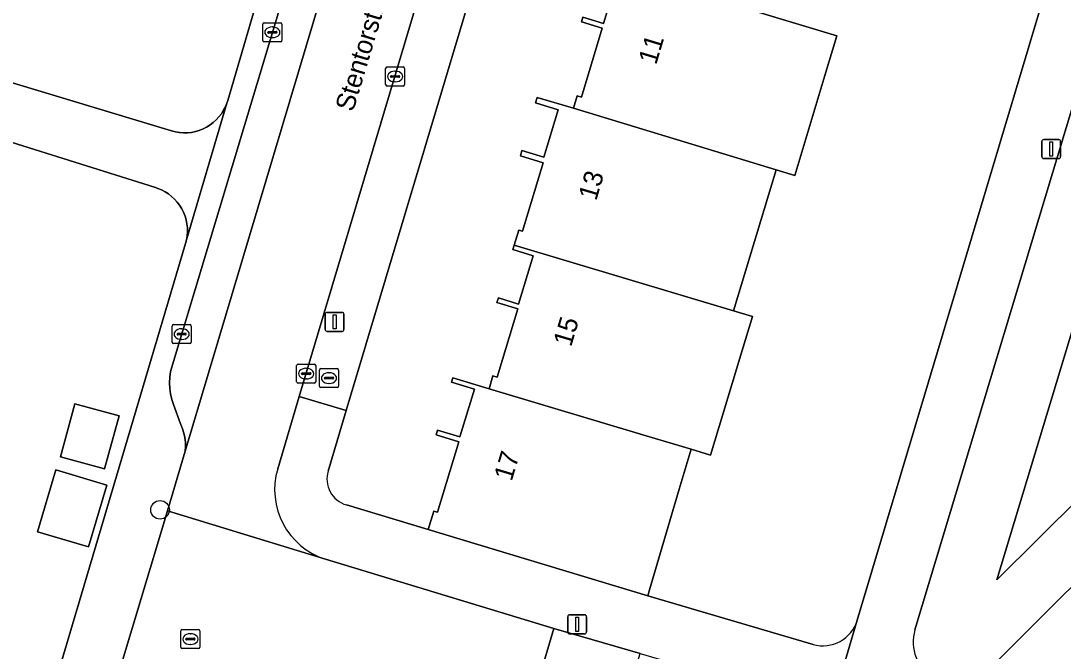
# Model space of a CAD drawing. Extents: x 162184 to 163154, y 385507 to 386516.
# Drawn here: x 162771.5 to 162826.3, y 386118.1 to 386151.2 of the extents above; entities that cross this region are included whole.
import ezdxf

# ---------------------------------------------------------------- set-up
doc = ezdxf.new("R2010")
doc.units = 0
for name, color, linetype in [('IMGEO_Boom', 7, 'Continuous'), ('IMGEO_Brandkraan', 7, 'Continuous'), ('IMGEO_Erf', 7, 'Continuous'), ('IMGEO_Groenvoorziening', 7, 'Continuous'), ('IMGEO_Kolk', 7, 'Continuous'), ('IMGEO_Lichtmast', 7, 'Continuous'), ('IMGEO_Openbare_ruimte_label', 7, 'Continuous'), ('IMGEO_Pand', 7, 'Continuous'), ('IMGEO_Pand_nummerreeks', 7, 'Continuous'), ('IMGEO_Parkeervlak_open', 7, 'Continuous'), ('IMGEO_Rijbaan_lokaal_open', 7, 'Continuous'), ('IMGEO_Rioolput', 7, 'Continuous'), ('IMGEO_Voetpad_open', 7, 'Continuous')]:
    doc.layers.add(name, color=color, linetype=linetype)

msp = doc.modelspace()

# ---------------------------------------------------------------- linework, layer by layer
at = {"layer": 'IMGEO_Boom'}
msp.add_circle((162778.797, 386125.504), 0.489, dxfattribs=at)
at = {"layer": 'IMGEO_Brandkraan'}
for p, q in [((162787.264, 386132.934), (162788.116, 386132.934)), ((162787.189, 386132.008), (162787.189, 386132.86)), ((162787.448, 386132.428), (162787.448, 386132.44)), ((162787.886, 386132.391), (162787.488, 386132.391)), ((162787.491, 386132.477), (162787.889, 386132.477)), ((162787.677, 386132.714), (162787.702, 386132.714)), ((162787.932, 386132.44), (162787.932, 386132.428)), ((162788.19, 386132.86), (162788.19, 386132.008)), ((162788.116, 386131.934), (162787.264, 386131.934)), ((162787.7, 386132.154), (162787.675, 386132.154))]:
    msp.add_line(p, q, dxfattribs=at)
for points in [[(162787.264, 386132.934), (162788.116, 386132.934)], [(162787.189, 386132.008), (162787.189, 386132.86)], [(162788.19, 386132.86), (162788.19, 386132.008)], [(162788.116, 386131.934), (162787.264, 386131.934)]]:
    msp.add_lwpolyline(points, dxfattribs=at)
for centre, radius, start, end in [((162787.266, 386132.858), 0.0765, 91.552, 178.448), ((162787.266, 386132.858), 0.0765, 91.552, 178.448), ((162788.114, 386132.858), 0.0765, 1.552, 88.448), ((162788.114, 386132.858), 0.0765, 1.552, 88.448), ((162787.488, 386132.437), 0.0403, 85.8775, 175.7526), ((162787.485, 386132.427), 0.0366, 178.938, 274.7102), ((162787.889, 386132.434), 0.043, 264.8664, 352.4533), ((162787.893, 386132.439), 0.0386, 1.7309, 96.639), ((162787.266, 386132.01), 0.0765, 181.552, 268.448), ((162787.266, 386132.01), 0.0765, 181.552, 268.448), ((162788.114, 386132.01), 0.0765, 271.552, 358.448), ((162788.114, 386132.01), 0.0765, 271.552, 358.448)]:
    msp.add_arc(centre, radius, start, end, dxfattribs=at)
for centre, major_axis, ratio, start_param, end_param in [((162787.676, 386132.434), (-0.387, 0.002), 0.722429, 4.712389, 7.853982), ((162787.701, 386132.434), (-0.39, 0.002), 0.717154, 1.570796, 4.712389)]:
    msp.add_ellipse(centre, major_axis=major_axis, ratio=ratio, start_param=start_param, end_param=end_param, dxfattribs=at)
at = {"layer": 'IMGEO_Erf'}
for points in [[(162807.28, 386193.09), (162788.594, 386130.73), (162787.64, 386127.546)], [(162815.501, 386119.698), (162834.323, 386182.568)], [(162788.603, 386125.765), (162792.916, 386124.471), (162793.216, 386125.441), (162793.404, 386125.384), (162794.521, 386129.081), (162793.322, 386129.443), (162793.399, 386129.697), (162794.582, 386129.339), (162795.344, 386131.859), (162794.137, 386132.224), (162794.206, 386132.452), (162796.116, 386131.874), (162796.321, 386132.552), (162796.55, 386132.482), (162797.634, 386136.069), (162796.531, 386136.403), (162796.606, 386136.651), (162797.671, 386136.329), (162798.439, 386138.872), (162797.374, 386139.194), (162797.442, 386139.42), (162797.682, 386140.214), (162797.878, 386140.155), (162798.967, 386143.758), (162797.763, 386144.122), (162797.846, 386144.398), (162798.998, 386144.05), (162799.753, 386146.55), (162798.567, 386146.909), (162798.655, 386147.198), (162800.556, 386146.634), (162800.749, 386147.275), (162800.98, 386147.205), (162802.076, 386150.834), (162800.973, 386151.167), (162801.05, 386151.421), (162802.148, 386151.089), (162802.914, 386153.624)], [(162810.103, 386151.731), (162814.418, 386150.426), (162813.791, 386148.349), (162812.205, 386143.094), (162811.22, 386143.391), (162808.977, 386135.976), (162809.977, 386135.674), (162809.366, 386133.65), (162807.776, 386128.384), (162806.756, 386128.689), (162806.121, 386126.589), (162804.562, 386121.303), (162804.465, 386120.982), (162813.169, 386118.431)], [(162769.446, 386103.583), (162780.141, 386139.505), (162780.193, 386139.71), (162780.226, 386139.918), (162780.241, 386140.129), (162780.237, 386140.34), (162780.214, 386140.55), (162780.172, 386140.757), (162780.112, 386140.959), (162780.034, 386141.155), (162779.939, 386141.344), (162779.828, 386141.523), (162779.7, 386141.692), (162779.559, 386141.848), (162779.404, 386141.992), (162779.236, 386142.121), (162779.058, 386142.234), (162778.871, 386142.331), (162778.675, 386142.411), (162778.556, 386142.45), (162766.688, 386146.18)]]:
    msp.add_lwpolyline(points, dxfattribs=at)
for points in [[(162773.548, 386128.298), (162774.317, 386131.084), (162776.642, 386130.442), (162775.874, 386127.656)], [(162773.313, 386127.611), (162775.997, 386126.812), (162775.026, 386123.553), (162772.343, 386124.352)]]:
    msp.add_lwpolyline(points, close=True, dxfattribs=at)
for centre, radius, start, end in [((162789.01, 386127.136), 1.43, 163.3432, 253.4576), ((162813.693, 386120.246), 1.889, 253.8905, 343.1409)]:
    msp.add_arc(centre, radius, start, end, dxfattribs=at)
at = {"layer": 'IMGEO_Groenvoorziening'}
for points in [[(162751.997, 386153.715), (162779.405, 386145.432), (162779.61, 386145.38), (162779.819, 386145.347), (162780.03, 386145.332), (162780.241, 386145.336), (162780.452, 386145.359), (162780.659, 386145.401), (162780.862, 386145.461), (162781.058, 386145.539), (162781.247, 386145.635), (162781.427, 386145.746), (162781.595, 386145.874), (162781.752, 386146.016), (162781.896, 386146.171), (162782.025, 386146.339), (162782.138, 386146.517), (162782.235, 386146.705), (162782.315, 386146.901), (162782.358, 386147.032), (162785.222, 386156.813)], [(162827.927, 386150.369), (162818.534, 386119.196)], [(162822.284, 386116.962), (162830.877, 386125.54), (162848.647, 386143.28)], [(162796.247, 386093.671), (162799.172, 386096.133), (162797.929, 386097.759), (162804.07, 386117.943), (162799.529, 386119.273), (162795.86, 386106.877), (162794, 386100.635), (162791.082, 386101.505), (162788.165, 386102.374), (162785.248, 386103.244), (162782.33, 386104.113), (162779.413, 386104.983), (162776.496, 386105.852), (162773.867, 386106.636), (162772.668, 386102.613), (162792.85, 386096.596), (162792.573, 386095.002), (162792.681, 386094.115)]]:
    msp.add_lwpolyline(points, dxfattribs=at)
for points in [[(162822.849, 386121.822), (162844.862, 386143.657), (162830.731, 386147.866)], [(162822.849, 386121.822), (162830.731, 386147.866), (162844.862, 386143.657)]]:
    msp.add_lwpolyline(points, close=True, dxfattribs=at)
msp.add_arc((162820.692, 386118.554), 2.252, 163.4439, 314.9888, dxfattribs=at)
at = {"layer": 'IMGEO_Kolk'}
for p, q in [((162784.206, 386150.194), (162784.206, 386151.046)), ((162784.281, 386151.12), (162785.133, 386151.12)), ((162785.207, 386151.046), (162785.207, 386150.194)), ((162784.465, 386150.614), (162784.465, 386150.626)), ((162784.903, 386150.577), (162784.505, 386150.577)), ((162784.508, 386150.663), (162784.906, 386150.663)), ((162784.694, 386150.9), (162784.719, 386150.9)), ((162784.949, 386150.626), (162784.949, 386150.614)), ((162785.133, 386150.12), (162784.281, 386150.12)), ((162784.717, 386150.34), (162784.692, 386150.34)), ((162790.669, 386147.87), (162790.669, 386148.722)), ((162790.744, 386148.796), (162791.596, 386148.796)), ((162790.928, 386148.29), (162790.928, 386148.302)), ((162791.366, 386148.253), (162790.968, 386148.253)), ((162790.971, 386148.339), (162791.369, 386148.339)), ((162791.157, 386148.576), (162791.182, 386148.576)), ((162791.412, 386148.302), (162791.412, 386148.29)), ((162791.67, 386148.722), (162791.67, 386147.87)), ((162791.596, 386147.796), (162790.744, 386147.796)), ((162791.18, 386148.016), (162791.155, 386148.016)), ((162779.433, 386134.321), (162779.433, 386135.173)), ((162779.508, 386135.247), (162780.36, 386135.247)), ((162780.434, 386135.173), (162780.434, 386134.321)), ((162779.692, 386134.741), (162779.692, 386134.753)), ((162780.13, 386134.704), (162779.732, 386134.704)), ((162779.735, 386134.79), (162780.133, 386134.79)), ((162779.921, 386135.027), (162779.946, 386135.027)), ((162780.176, 386134.753), (162780.176, 386134.741)), ((162780.36, 386134.247), (162779.508, 386134.247)), ((162779.944, 386134.467), (162779.919, 386134.467)), ((162785.987, 386132.243), (162785.987, 386133.095)), ((162786.062, 386133.169), (162786.914, 386133.169)), ((162786.475, 386132.949), (162786.5, 386132.949)), ((162786.988, 386133.095), (162786.988, 386132.243)), ((162786.246, 386132.663), (162786.246, 386132.675)), ((162786.684, 386132.626), (162786.286, 386132.626)), ((162786.289, 386132.712), (162786.687, 386132.712)), ((162786.498, 386132.389), (162786.473, 386132.389)), ((162786.73, 386132.675), (162786.73, 386132.663)), ((162786.914, 386132.169), (162786.062, 386132.169))]:
    msp.add_line(p, q, dxfattribs=at)
for points in [[(162784.206, 386150.194), (162784.206, 386151.046)], [(162784.281, 386151.12), (162785.133, 386151.12)], [(162785.207, 386151.046), (162785.207, 386150.194)], [(162785.133, 386150.12), (162784.281, 386150.12)], [(162790.669, 386147.87), (162790.669, 386148.722)], [(162790.744, 386148.796), (162791.596, 386148.796)], [(162791.67, 386148.722), (162791.67, 386147.87)], [(162791.596, 386147.796), (162790.744, 386147.796)], [(162779.433, 386134.321), (162779.433, 386135.173)], [(162779.508, 386135.247), (162780.36, 386135.247)], [(162780.434, 386135.173), (162780.434, 386134.321)], [(162780.36, 386134.247), (162779.508, 386134.247)], [(162785.987, 386132.243), (162785.987, 386133.095)], [(162786.062, 386133.169), (162786.914, 386133.169)], [(162786.988, 386133.095), (162786.988, 386132.243)], [(162786.914, 386132.169), (162786.062, 386132.169)]]:
    msp.add_lwpolyline(points, dxfattribs=at)
for centre, radius, start, end in [((162784.283, 386151.044), 0.0765, 91.552, 178.448), ((162784.283, 386151.044), 0.0765, 91.552, 178.448), ((162785.131, 386151.044), 0.0765, 1.552, 88.448), ((162785.131, 386151.044), 0.0765, 1.552, 88.448), ((162784.505, 386150.623), 0.0403, 85.8775, 175.7526), ((162784.502, 386150.613), 0.0366, 178.938, 274.7102), ((162784.906, 386150.62), 0.043, 264.8664, 352.4533), ((162784.91, 386150.625), 0.0386, 1.7309, 96.639), ((162784.283, 386150.196), 0.0765, 181.552, 268.448), ((162784.283, 386150.196), 0.0765, 181.552, 268.448), ((162785.131, 386150.196), 0.0765, 271.552, 358.448), ((162785.131, 386150.196), 0.0765, 271.552, 358.448), ((162790.746, 386148.72), 0.0765, 91.552, 178.448), ((162790.746, 386148.72), 0.0765, 91.552, 178.448), ((162790.968, 386148.299), 0.0403, 85.8775, 175.7526), ((162790.965, 386148.289), 0.0366, 178.938, 274.7102), ((162791.369, 386148.296), 0.043, 264.8664, 352.4533), ((162791.373, 386148.301), 0.0386, 1.7309, 96.639), ((162791.594, 386148.72), 0.0765, 1.552, 88.448), ((162791.594, 386148.72), 0.0765, 1.552, 88.448), ((162790.746, 386147.872), 0.0765, 181.552, 268.448), ((162790.746, 386147.872), 0.0765, 181.552, 268.448), ((162791.594, 386147.872), 0.0765, 271.552, 358.448), ((162791.594, 386147.872), 0.0765, 271.552, 358.448), ((162779.51, 386135.171), 0.0765, 91.552, 178.448), ((162779.51, 386135.171), 0.0765, 91.552, 178.448), ((162780.358, 386135.171), 0.0765, 1.552, 88.448), ((162780.358, 386135.171), 0.0765, 1.552, 88.448), ((162779.732, 386134.75), 0.0403, 85.8775, 175.7526), ((162779.729, 386134.74), 0.0366, 178.938, 274.7102), ((162780.133, 386134.747), 0.043, 264.8664, 352.4533), ((162780.137, 386134.752), 0.0386, 1.7309, 96.639), ((162779.51, 386134.323), 0.0765, 181.552, 268.448), ((162779.51, 386134.323), 0.0765, 181.552, 268.448), ((162780.358, 386134.323), 0.0765, 271.552, 358.448), ((162780.358, 386134.323), 0.0765, 271.552, 358.448), ((162786.064, 386133.093), 0.0765, 91.552, 178.448), ((162786.064, 386133.093), 0.0765, 91.552, 178.448), ((162786.912, 386133.093), 0.0765, 1.552, 88.448), ((162786.912, 386133.093), 0.0765, 1.552, 88.448), ((162786.286, 386132.672), 0.0403, 85.8775, 175.7526), ((162786.283, 386132.662), 0.0366, 178.938, 274.7102), ((162786.687, 386132.669), 0.043, 264.8664, 352.4533), ((162786.691, 386132.674), 0.0386, 1.7309, 96.639), ((162786.064, 386132.245), 0.0765, 181.552, 268.448), ((162786.064, 386132.245), 0.0765, 181.552, 268.448), ((162786.912, 386132.245), 0.0765, 271.552, 358.448), ((162786.912, 386132.245), 0.0765, 271.552, 358.448)]:
    msp.add_arc(centre, radius, start, end, dxfattribs=at)
for centre, major_axis, ratio, start_param, end_param in [((162784.693, 386150.62), (-0.387, 0.002), 0.722429, 4.712389, 7.853982), ((162784.718, 386150.62), (-0.39, 0.002), 0.717154, 1.570796, 4.712389), ((162791.156, 386148.296), (-0.387, 0.002), 0.722429, 4.712389, 7.853982), ((162791.181, 386148.296), (-0.39, 0.002), 0.717154, 1.570796, 4.712389), ((162779.92, 386134.747), (-0.387, 0.002), 0.722429, 4.712389, 7.853982), ((162779.945, 386134.747), (-0.39, 0.002), 0.717154, 1.570796, 4.712389), ((162786.474, 386132.669), (-0.387, 0.002), 0.722429, 4.712389, 7.853982), ((162786.499, 386132.669), (-0.39, 0.002), 0.717154, 1.570796, 4.712389)]:
    msp.add_ellipse(centre, major_axis=major_axis, ratio=ratio, start_param=start_param, end_param=end_param, dxfattribs=at)
at = {"layer": 'IMGEO_Lichtmast'}
for p, q in [((162825.314, 386144.981), (162826.104, 386144.981)), ((162826.104, 386144.981), (162825.314, 386144.981)), ((162825.214, 386144.081), (162825.214, 386144.881)), ((162825.214, 386144.881), (162825.214, 386144.081)), ((162826.204, 386144.881), (162826.204, 386144.081)), ((162826.204, 386144.081), (162826.204, 386144.881)), ((162826.104, 386143.981), (162825.314, 386143.981)), ((162825.314, 386143.981), (162826.104, 386143.981)), ((162787.488, 386134.993), (162787.488, 386135.793)), ((162787.488, 386135.793), (162787.488, 386134.993)), ((162787.588, 386135.893), (162788.378, 386135.893)), ((162788.378, 386135.893), (162787.588, 386135.893)), ((162788.478, 386135.793), (162788.478, 386134.993)), ((162788.478, 386134.993), (162788.478, 386135.793)), ((162788.378, 386134.893), (162787.588, 386134.893)), ((162787.588, 386134.893), (162788.378, 386134.893)), ((162800.256, 386119.086), (162800.256, 386119.886)), ((162800.256, 386119.886), (162800.256, 386119.086)), ((162800.356, 386119.986), (162801.146, 386119.986)), ((162801.146, 386119.986), (162800.356, 386119.986)), ((162801.246, 386119.886), (162801.246, 386119.086)), ((162801.246, 386119.086), (162801.246, 386119.886)), ((162801.146, 386118.986), (162800.356, 386118.986)), ((162800.356, 386118.986), (162801.146, 386118.986))]:
    msp.add_line(p, q, dxfattribs=at)
for points in [[(162825.634, 386144.856), (162825.784, 386144.856), (162825.784, 386144.106), (162825.634, 386144.106), (162825.634, 386144.856)], [(162787.908, 386135.768), (162788.058, 386135.768), (162788.058, 386135.018), (162787.908, 386135.018), (162787.908, 386135.768)], [(162800.676, 386119.861), (162800.826, 386119.861), (162800.826, 386119.111), (162800.676, 386119.111), (162800.676, 386119.861)]]:
    msp.add_lwpolyline(points, dxfattribs=at)
for centre, start, end in [((162825.314, 386144.881), 90, 180), ((162825.314, 386144.881), 90, 180), ((162826.104, 386144.881), 0, 90), ((162826.104, 386144.881), 360, 90), ((162825.314, 386144.081), 180, 270), ((162825.314, 386144.081), 180, 270), ((162826.104, 386144.081), 270, 0), ((162826.104, 386144.081), 270, 0), ((162787.588, 386135.793), 90, 180), ((162787.588, 386135.793), 90, 180), ((162788.378, 386135.793), 0, 90), ((162788.378, 386135.793), 360, 90), ((162787.588, 386134.993), 180, 270), ((162787.588, 386134.993), 180, 270), ((162788.378, 386134.993), 270, 0), ((162788.378, 386134.993), 270, 0), ((162800.356, 386119.886), 90, 180), ((162800.356, 386119.886), 90, 180), ((162801.146, 386119.886), 0, 90), ((162801.146, 386119.886), 360, 90), ((162800.356, 386119.086), 180, 270), ((162800.356, 386119.086), 180, 270), ((162801.146, 386119.086), 270, 0), ((162801.146, 386119.086), 270, 0)]:
    msp.add_arc(centre, 0.1, start, end, dxfattribs=at)
at = {"layer": 'IMGEO_Pand'}
for points in [[(162811.22, 386143.391), (162812.205, 386143.094), (162813.791, 386148.349), (162814.418, 386150.426), (162810.103, 386151.731), (162801.904, 386154.168), (162801.838, 386153.949), (162802.914, 386153.624), (162802.148, 386151.089), (162801.05, 386151.421), (162800.973, 386151.167), (162802.076, 386150.834), (162800.98, 386147.205), (162800.749, 386147.275), (162800.556, 386146.634)], [(162808.977, 386135.976), (162811.22, 386143.391), (162800.556, 386146.634), (162798.655, 386147.198), (162798.567, 386146.909), (162799.753, 386146.55), (162798.998, 386144.05), (162797.846, 386144.398), (162797.763, 386144.122), (162798.967, 386143.758), (162797.878, 386140.155), (162797.682, 386140.214), (162797.442, 386139.42)], [(162809.977, 386135.674), (162808.977, 386135.976), (162797.442, 386139.42), (162797.374, 386139.194), (162798.439, 386138.872), (162797.671, 386136.329), (162796.606, 386136.651), (162796.531, 386136.403), (162797.634, 386136.069), (162796.55, 386132.482), (162796.321, 386132.552), (162796.116, 386131.874), (162804.394, 386129.396), (162806.756, 386128.689), (162807.776, 386128.384), (162809.366, 386133.65)], [(162806.756, 386128.689), (162804.394, 386129.396), (162796.116, 386131.874), (162794.206, 386132.452), (162794.137, 386132.224), (162795.344, 386131.859), (162794.582, 386129.339), (162793.399, 386129.697), (162793.322, 386129.443), (162794.521, 386129.081), (162793.404, 386125.384), (162793.216, 386125.441), (162792.916, 386124.471), (162804.465, 386120.982), (162804.562, 386121.303), (162806.121, 386126.589)], [(162775.874, 386127.656), (162776.642, 386130.442), (162774.317, 386131.084), (162773.548, 386128.298)], [(162773.313, 386127.611), (162772.343, 386124.352), (162775.026, 386123.553), (162775.997, 386126.812)]]:
    msp.add_lwpolyline(points, close=True, dxfattribs=at)
at = {"layer": 'IMGEO_Parkeervlak_open'}
msp.add_lwpolyline([(162785.835, 386154.363), (162779.345, 386132.781), (162779.306, 386132.487), (162779.294, 386132.191), (162779.309, 386131.896), (162779.349, 386131.602), (162779.416, 386131.314), (162779.504, 386131.043), (162779.876, 386130.028), (162779.895, 386129.987), (162779.984, 386129.766), (162780.053, 386129.538), (162780.102, 386129.305), (162780.129, 386129.068), (162780.135, 386128.83), (162780.12, 386128.592), (162788.613, 386157.012)], dxfattribs=at)
msp.add_lwpolyline([(162787.51, 386122.905), (162779.18, 386125.446), (162775.439, 386112.964), (162778.356, 386112.094), (162781.274, 386111.225), (162784.191, 386110.355), (162787.108, 386109.486), (162790.025, 386108.616), (162792.943, 386107.747), (162795.86, 386106.877), (162799.529, 386119.273)], close=True, dxfattribs=at)
at = {"layer": 'IMGEO_Rijbaan_lokaal_open'}
for points in [[(162810.114, 386211.432), (162810.832, 386213.668), (162806.428, 386216.163), (162805.951, 386214.949), (162802.203, 386202.554), (162802.087, 386202.093), (162801.617, 386200.521), (162792.316, 386169.409), (162791.195, 386165.649), (162789.572, 386160.218), (162788.613, 386157.012), (162780.12, 386128.592), (162779.18, 386125.446), (162787.51, 386122.905)], [(162784.988, 386127.668), (162786.125, 386131.47), (162804.682, 386193.553), (162805.006, 386194.637), (162805.135, 386195.057), (162805.356, 386195.62), (162805.626, 386196.161), (162805.944, 386196.676), (162809.634, 386209.484)]]:
    msp.add_lwpolyline(points, dxfattribs=at)
msp.add_arc((162788.667, 386126.567), 3.84, 163.3359, 252.4664, dxfattribs=at)
at = {"layer": 'IMGEO_Rioolput'}
for p, q in [((162779.967, 386119.209), (162780.819, 386119.209)), ((162779.892, 386118.283), (162779.892, 386119.135)), ((162780.151, 386118.703), (162780.151, 386118.715)), ((162780.589, 386118.666), (162780.191, 386118.666)), ((162780.194, 386118.752), (162780.592, 386118.752)), ((162780.38, 386118.989), (162780.405, 386118.989)), ((162780.635, 386118.715), (162780.635, 386118.703)), ((162780.893, 386119.135), (162780.893, 386118.283)), ((162780.819, 386118.209), (162779.967, 386118.209)), ((162780.403, 386118.429), (162780.378, 386118.429))]:
    msp.add_line(p, q, dxfattribs=at)
for points in [[(162779.967, 386119.209), (162780.819, 386119.209)], [(162779.892, 386118.283), (162779.892, 386119.135)], [(162780.893, 386119.135), (162780.893, 386118.283)], [(162780.819, 386118.209), (162779.967, 386118.209)]]:
    msp.add_lwpolyline(points, dxfattribs=at)
for centre, radius, start, end in [((162779.969, 386119.133), 0.0765, 91.552, 178.448), ((162779.969, 386119.133), 0.0765, 91.552, 178.448), ((162780.817, 386119.133), 0.0765, 1.552, 88.448), ((162780.817, 386119.133), 0.0765, 1.552, 88.448), ((162780.191, 386118.712), 0.0403, 85.8775, 175.7526), ((162780.188, 386118.702), 0.0366, 178.938, 274.7102), ((162780.592, 386118.709), 0.043, 264.8664, 352.4533), ((162780.596, 386118.714), 0.0386, 1.7309, 96.639), ((162779.969, 386118.285), 0.0765, 181.552, 268.448), ((162779.969, 386118.285), 0.0765, 181.552, 268.448), ((162780.817, 386118.285), 0.0765, 271.552, 358.448), ((162780.817, 386118.285), 0.0765, 271.552, 358.448)]:
    msp.add_arc(centre, radius, start, end, dxfattribs=at)
for centre, major_axis, ratio, start_param, end_param in [((162780.379, 386118.709), (-0.387, 0.002), 0.722429, 4.712389, 7.853982), ((162780.404, 386118.709), (-0.39, 0.002), 0.717154, 1.570796, 4.712389)]:
    msp.add_ellipse(centre, major_axis=major_axis, ratio=ratio, start_param=start_param, end_param=end_param, dxfattribs=at)
at = {"layer": 'IMGEO_Voetpad_open'}
for points in [[(162805.944, 386196.676), (162806.407, 386196.488), (162805.151, 386193.363), (162804.682, 386193.553), (162786.125, 386131.47), (162788.594, 386130.73), (162807.28, 386193.09)], [(162834.323, 386182.568), (162815.501, 386119.698), (162814.104, 386115.003)], [(162818.534, 386119.196), (162827.927, 386150.369), (162827.947, 386150.466), (162829.854, 386156.928), (162829.905, 386157.061), (162830.369, 386158.565), (162832.196, 386164.763), (162837.339, 386181.859), (162837.448, 386182.223)], [(162785.222, 386156.813), (162782.358, 386147.032), (162782.315, 386146.901), (162780.193, 386139.71), (162780.141, 386139.505), (162769.446, 386103.583)], [(162775.439, 386112.964), (162779.18, 386125.446), (162780.12, 386128.592), (162780.135, 386128.83), (162780.129, 386129.068), (162780.102, 386129.305), (162780.053, 386129.538), (162779.984, 386129.766), (162779.895, 386129.987), (162779.876, 386130.028), (162779.504, 386131.043), (162779.416, 386131.314), (162779.349, 386131.602), (162779.309, 386131.896), (162779.294, 386132.191), (162779.306, 386132.487), (162779.345, 386132.781), (162785.835, 386154.363)], [(162766.688, 386146.18), (162778.556, 386142.45), (162778.675, 386142.411), (162778.871, 386142.331), (162779.058, 386142.234), (162779.236, 386142.121), (162779.404, 386141.992), (162779.559, 386141.848), (162779.7, 386141.692), (162779.828, 386141.523), (162779.939, 386141.344), (162780.034, 386141.155), (162780.112, 386140.959), (162780.172, 386140.757), (162780.214, 386140.55), (162780.237, 386140.34), (162780.241, 386140.129), (162780.226, 386139.918), (162780.193, 386139.71), (162782.315, 386146.901), (162782.235, 386146.705), (162782.138, 386146.517), (162782.025, 386146.339), (162781.896, 386146.171), (162781.752, 386146.016), (162781.595, 386145.874), (162781.427, 386145.746), (162781.247, 386145.635), (162781.058, 386145.539), (162780.862, 386145.461), (162780.659, 386145.401), (162780.452, 386145.359), (162780.241, 386145.336), (162780.03, 386145.332), (162779.819, 386145.347), (162779.61, 386145.38), (162779.405, 386145.432), (162751.997, 386153.715)], [(162787.64, 386127.546), (162788.594, 386130.73), (162786.125, 386131.47), (162784.988, 386127.668)], [(162792.916, 386124.471), (162788.603, 386125.765)], [(162820.177, 386110.635), (162827.507, 386117.756), (162827.665, 386117.933), (162833.143, 386123.269), (162830.877, 386125.54), (162822.284, 386116.962), (162822.171, 386116.811), (162815.208, 386110.471), (162815.168, 386110.441), (162803.509, 386099.784), (162799.172, 386096.133), (162796.247, 386093.671)], [(162813.169, 386118.431), (162804.465, 386120.982), (162792.916, 386124.471)], [(162787.51, 386122.905), (162799.529, 386119.273), (162804.07, 386117.943), (162814.104, 386115.003), (162815.501, 386119.698)]]:
    msp.add_lwpolyline(points, dxfattribs=at)
for centre, radius, start, end in [((162788.667, 386126.567), 3.84, 163.3359, 252.4664), ((162789.01, 386127.136), 1.43, 163.3432, 253.4576), ((162813.693, 386120.246), 1.889, 253.8905, 343.1409), ((162820.692, 386118.554), 2.252, 163.4439, 314.9888)]:
    msp.add_arc(centre, radius, start, end, dxfattribs=at)

# ---------------------------------------------------------------- texts
at = {"layer": 'IMGEO_Openbare_ruimte_label'}
msp.add_text('Stentorstraat', height=1, rotation=73.2678, dxfattribs=at).set_placement((162788.955, 386146.396))
at = {"layer": 'IMGEO_Pand_nummerreeks'}
for s, rotation, p in [('11', 73.2328, (162804.908, 386148.874)), ('13', 73.659, (162801.756, 386141.725)), ('15', 73.5334, (162800.432, 386134.042)), ('17', 73.3214, (162797.305, 386126.975))]:
    msp.add_text(s, height=1, rotation=rotation, dxfattribs=at).set_placement(p)

doc.saveas('drawing.dxf')
